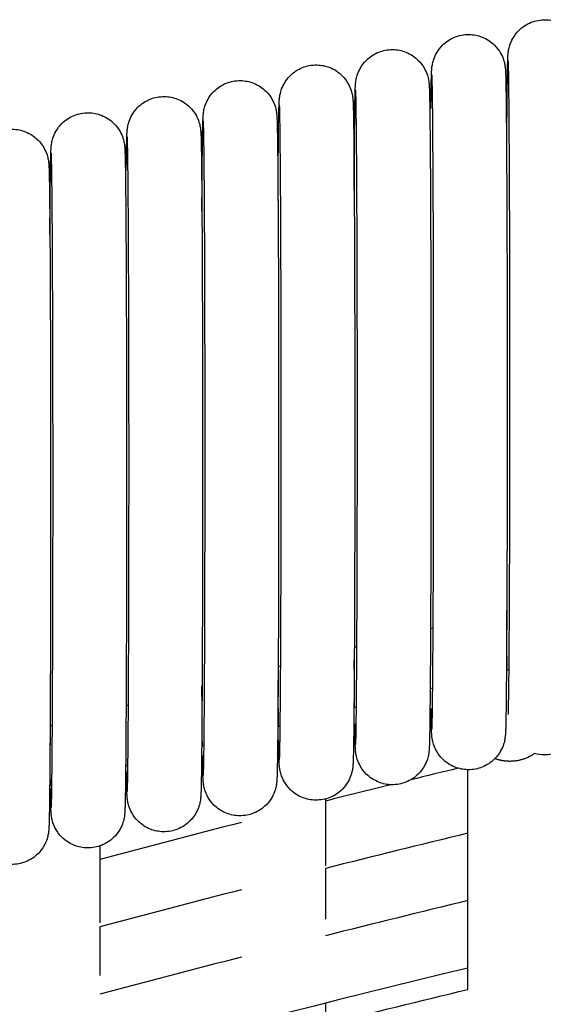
# Model space of a CAD drawing. Header units: millimetres. Extents: x -31695 to -19845, y -5614 to 7253.
# Tile 396 of 432: x -22402 to -22377, y 5488 to 5535. Entities that reach past the tile are written whole.
import ezdxf

# ---------------------------------------------------------------- set-up
doc = ezdxf.new("R2010")
doc.units = ezdxf.units.MM
doc.layers.add('2d', color=7, linetype='Continuous', true_color=0x000000)

msp = doc.modelspace()

# ---------------------------------------------------------------- linework, layer by layer
at = {"layer": '2d', "linetype": 'Continuous', "lineweight": -3}
for points, knots in [([(-22378.333, 5527.905), (-22378.332, 5528.189), (-22378.33, 5528.464), (-22378.329, 5528.731), (-22378.32, 5530.257), (-22378.31, 5531.45), (-22378.293, 5532.634), (-22378.288, 5532.917), (-22378.279, 5533.191), (-22378.277, 5533.245), (-22378.273, 5533.344), (-22378.269, 5533.412), (-22378.26, 5533.506), (-22378.255, 5533.556), (-22378.228, 5533.703), (-22378.212, 5533.777), (-22378.15, 5533.969), (-22378.102, 5534.084), (-22377.966, 5534.326), (-22377.868, 5534.456), (-22377.754, 5534.57), (-22377.585, 5534.739), (-22377.383, 5534.872), (-22376.955, 5535.041), (-22376.736, 5535.083), (-22376.485, 5535.082), (-22376.275, 5535.079), (-22376.067, 5535.037), (-22375.649, 5534.872), (-22375.447, 5534.739), (-22375.278, 5534.57), (-22375.164, 5534.456), (-22375.066, 5534.326), (-22374.93, 5534.084), (-22374.882, 5533.969), (-22374.82, 5533.777), (-22374.803, 5533.703), (-22374.776, 5533.556), (-22374.772, 5533.505), (-22374.763, 5533.412), (-22374.759, 5533.344), (-22374.754, 5533.245), (-22374.752, 5533.19), (-22374.744, 5532.916), (-22374.739, 5532.633), (-22374.722, 5531.449), (-22374.712, 5530.255), (-22374.703, 5528.728), (-22374.686, 5525.765), (-22374.677, 5521.755), (-22374.677, 5517.581), (-22374.677, 5513.407), (-22374.686, 5509.398), (-22374.703, 5506.435), (-22374.712, 5504.908), (-22374.722, 5503.715), (-22374.739, 5502.531), (-22374.744, 5502.249), (-22374.753, 5501.974), (-22374.754, 5501.92), (-22374.759, 5501.821), (-22374.763, 5501.753), (-22374.772, 5501.659), (-22374.776, 5501.609), (-22374.803, 5501.462), (-22374.82, 5501.389), (-22374.882, 5501.196), (-22374.93, 5501.082), (-22375.066, 5500.839), (-22375.164, 5500.709), (-22375.278, 5500.595), (-22375.447, 5500.427), (-22375.649, 5500.294), (-22376.077, 5500.124), (-22376.295, 5500.082), (-22376.547, 5500.083), (-22376.701, 5500.086), (-22376.854, 5500.109), (-22377.002, 5500.151)], [-42.979853, -42.979853, -42.979853, -42.979853, -41.836469, -41.836469, -41.836469, -35.348113, -35.348113, -32.257505, -32.257505, -31.248718, -31.248718, -30.435299, -30.435299, -29.931752, -29.931752, -29.585865, -29.585865, -29.18645, -29.18645, -28.655957, -28.655957, -28.655957, -27.934054, -27.934054, -27.237592, -27.237592, -27.237592, -26.604135, -26.604135, -25.882445, -25.882445, -25.882445, -25.353362, -25.353362, -24.955008, -24.955008, -24.61004, -24.61004, -24.104718, -24.104718, -23.292803, -23.292803, -22.283607, -22.283607, -19.191131, -19.191131, -12.698697, -12.698697, -12.698697, 0, 0, 0, 12.698698, 12.698698, 12.698698, 19.187054, 19.187054, 22.277662, 22.277662, 23.286449, 23.286449, 24.099868, 24.099868, 24.603415, 24.603415, 24.949302, 24.949302, 25.348717, 25.348717, 25.87921, 25.87921, 25.87921, 26.601113, 26.601113, 27.297575, 27.297575, 27.297575, 27.762254, 27.762254, 27.762254, 27.762254]), ([(-22381.938, 5530.839), (-22381.935, 5531.101), (-22381.932, 5531.338), (-22381.924, 5531.93), (-22381.918, 5532.213), (-22381.91, 5532.487), (-22381.908, 5532.541), (-22381.904, 5532.64), (-22381.9, 5532.708), (-22381.891, 5532.802), (-22381.886, 5532.852), (-22381.859, 5532.999), (-22381.843, 5533.072), (-22381.781, 5533.265), (-22381.732, 5533.38), (-22381.597, 5533.622), (-22381.498, 5533.752), (-22381.385, 5533.866), (-22381.216, 5534.034), (-22381.014, 5534.167), (-22380.586, 5534.337), (-22380.367, 5534.379), (-22380.115, 5534.378), (-22379.905, 5534.374), (-22379.698, 5534.333), (-22379.28, 5534.167), (-22379.078, 5534.034), (-22378.909, 5533.866), (-22378.795, 5533.752), (-22378.697, 5533.622), (-22378.561, 5533.38), (-22378.512, 5533.265), (-22378.45, 5533.072), (-22378.434, 5532.999), (-22378.407, 5532.852), (-22378.403, 5532.801), (-22378.394, 5532.708), (-22378.39, 5532.639), (-22378.385, 5532.54), (-22378.383, 5532.486), (-22378.375, 5532.212), (-22378.37, 5531.929), (-22378.353, 5530.745), (-22378.342, 5529.551), (-22378.334, 5528.024), (-22378.317, 5525.06), (-22378.308, 5521.051), (-22378.308, 5516.877)], [72.022806, 72.022806, 72.022806, 72.022806, 73.722221, 73.722221, 76.812828, 76.812828, 77.821616, 77.821616, 78.635035, 78.635035, 79.138582, 79.138582, 79.484469, 79.484469, 79.883884, 79.883884, 80.414377, 80.414377, 80.414377, 81.13628, 81.13628, 81.832742, 81.832742, 81.832742, 82.466199, 82.466199, 83.187889, 83.187889, 83.187889, 83.716972, 83.716972, 84.115326, 84.115326, 84.460294, 84.460294, 84.965616, 84.965616, 85.777531, 85.777531, 86.786727, 86.786727, 89.879203, 89.879203, 96.371637, 96.371637, 96.371637, 109.070334, 109.070334, 109.070334, 109.070334]), ([(-22385.59, 5526.973), (-22385.589, 5527.086), (-22385.589, 5527.198), (-22385.588, 5527.309), (-22385.579, 5528.835), (-22385.569, 5530.028), (-22385.552, 5531.213), (-22385.547, 5531.495), (-22385.538, 5531.769), (-22385.536, 5531.823), (-22385.532, 5531.922), (-22385.528, 5531.99), (-22385.519, 5532.084), (-22385.515, 5532.135), (-22385.487, 5532.281), (-22385.471, 5532.355), (-22385.409, 5532.547), (-22385.361, 5532.662), (-22385.225, 5532.904), (-22385.127, 5533.034), (-22385.013, 5533.148), (-22384.844, 5533.317), (-22384.642, 5533.45), (-22384.214, 5533.619), (-22383.996, 5533.661), (-22383.744, 5533.66), (-22383.534, 5533.657), (-22383.326, 5533.615), (-22382.908, 5533.45), (-22382.706, 5533.317), (-22382.537, 5533.148), (-22382.423, 5533.034), (-22382.325, 5532.904), (-22382.189, 5532.662), (-22382.141, 5532.547), (-22382.079, 5532.355), (-22382.062, 5532.281), (-22382.035, 5532.134), (-22382.031, 5532.083), (-22382.022, 5531.99), (-22382.018, 5531.922), (-22382.014, 5531.823), (-22382.012, 5531.768), (-22382.003, 5531.494), (-22381.998, 5531.211), (-22381.981, 5530.027), (-22381.971, 5528.833), (-22381.962, 5527.306), (-22381.945, 5524.343), (-22381.936, 5520.333), (-22381.936, 5516.159), (-22381.936, 5511.985), (-22381.945, 5507.976), (-22381.962, 5505.013), (-22381.971, 5503.486), (-22381.981, 5502.293), (-22381.998, 5501.109), (-22382.003, 5500.827), (-22382.012, 5500.552), (-22382.014, 5500.498), (-22382.018, 5500.399), (-22382.022, 5500.331), (-22382.031, 5500.237), (-22382.035, 5500.187), (-22382.062, 5500.04), (-22382.079, 5499.967), (-22382.141, 5499.774), (-22382.189, 5499.66), (-22382.325, 5499.417), (-22382.423, 5499.287), (-22382.537, 5499.173), (-22382.706, 5499.005), (-22382.908, 5498.872), (-22383.336, 5498.702), (-22383.554, 5498.661), (-22383.806, 5498.661), (-22384.016, 5498.665), (-22384.224, 5498.706), (-22384.642, 5498.872), (-22384.844, 5499.005), (-22385.013, 5499.173), (-22385.127, 5499.287), (-22385.225, 5499.417), (-22385.361, 5499.66), (-22385.409, 5499.774), (-22385.471, 5499.967), (-22385.487, 5500.04), (-22385.515, 5500.187), (-22385.519, 5500.238), (-22385.528, 5500.331), (-22385.532, 5500.4), (-22385.536, 5500.499), (-22385.538, 5500.553), (-22385.547, 5500.827), (-22385.552, 5501.11), (-22385.559, 5501.564)], [-42.310004, -42.310004, -42.310004, -42.310004, -41.835302, -41.835302, -41.835302, -35.330945, -35.330945, -32.232715, -32.232715, -31.22144, -31.22144, -30.406015, -30.406015, -29.901226, -29.901226, -29.554486, -29.554486, -29.154086, -29.154086, -28.622285, -28.622285, -28.622285, -27.898601, -27.898601, -27.200423, -27.200423, -27.200423, -26.565403, -26.565403, -25.841933, -25.841933, -25.841933, -25.311545, -25.311545, -24.912209, -24.912209, -24.566391, -24.566391, -24.059822, -24.059822, -23.245905, -23.245905, -22.23422, -22.23422, -19.134118, -19.134118, -12.625673, -12.625673, -12.625673, 0.10434, 0.10434, 0.10434, 12.834354, 12.834354, 12.834354, 19.33871, 19.33871, 22.43694, 22.43694, 23.448215, 23.448215, 24.26364, 24.26364, 24.768429, 24.768429, 25.115169, 25.115169, 25.515569, 25.515569, 26.04737, 26.04737, 26.04737, 26.771054, 26.771054, 27.469233, 27.469233, 27.469233, 28.104252, 28.104252, 28.827722, 28.827722, 28.827722, 29.35811, 29.35811, 29.757446, 29.757446, 30.103264, 30.103264, 30.609833, 30.609833, 31.42375, 31.42375, 32.435435, 32.435435, 35.535537, 35.535537, 35.535537, 35.535537]), ([(-22389.214, 5526.477), (-22389.214, 5526.51), (-22389.214, 5526.544), (-22389.213, 5526.577), (-22389.205, 5528.104), (-22389.194, 5529.297), (-22389.178, 5530.481), (-22389.172, 5530.763), (-22389.164, 5531.038), (-22389.162, 5531.092), (-22389.157, 5531.191), (-22389.153, 5531.259), (-22389.144, 5531.352), (-22389.14, 5531.403), (-22389.113, 5531.55), (-22389.097, 5531.623), (-22389.035, 5531.816), (-22388.986, 5531.93), (-22388.85, 5532.172), (-22388.752, 5532.303), (-22388.638, 5532.417), (-22388.47, 5532.585), (-22388.267, 5532.718), (-22387.84, 5532.888), (-22387.621, 5532.929), (-22387.369, 5532.929), (-22387.159, 5532.925), (-22386.951, 5532.884), (-22386.533, 5532.718), (-22386.331, 5532.585), (-22386.162, 5532.417), (-22386.049, 5532.303), (-22385.95, 5532.172), (-22385.815, 5531.93), (-22385.766, 5531.816), (-22385.704, 5531.623), (-22385.688, 5531.55), (-22385.661, 5531.403), (-22385.656, 5531.352), (-22385.647, 5531.258), (-22385.644, 5531.19), (-22385.639, 5531.091), (-22385.637, 5531.037), (-22385.629, 5530.763), (-22385.623, 5530.48), (-22385.606, 5529.295), (-22385.596, 5528.102), (-22385.587, 5526.575), (-22385.571, 5523.611), (-22385.561, 5519.602), (-22385.561, 5515.428), (-22385.561, 5511.254), (-22385.571, 5507.244), (-22385.587, 5504.281), (-22385.596, 5502.755), (-22385.606, 5501.561), (-22385.623, 5500.377), (-22385.629, 5500.095), (-22385.637, 5499.821), (-22385.639, 5499.767), (-22385.644, 5499.668), (-22385.647, 5499.6), (-22385.656, 5499.506), (-22385.661, 5499.455), (-22385.688, 5499.308), (-22385.704, 5499.235), (-22385.766, 5499.042), (-22385.815, 5498.928), (-22385.95, 5498.686), (-22386.049, 5498.556), (-22386.162, 5498.442), (-22386.331, 5498.273), (-22386.533, 5498.14), (-22386.961, 5497.971), (-22387.18, 5497.929), (-22387.432, 5497.929), (-22387.642, 5497.933), (-22387.849, 5497.975), (-22388.267, 5498.14), (-22388.47, 5498.273), (-22388.638, 5498.442), (-22388.752, 5498.556), (-22388.85, 5498.686), (-22388.986, 5498.928), (-22389.035, 5499.042), (-22389.097, 5499.235), (-22389.113, 5499.308), (-22389.14, 5499.456), (-22389.145, 5499.507), (-22389.153, 5499.6), (-22389.157, 5499.668), (-22389.162, 5499.767), (-22389.164, 5499.821), (-22389.172, 5500.096), (-22389.178, 5500.378), (-22389.184, 5500.816)], [-41.97951, -41.97951, -41.97951, -41.97951, -41.836198, -41.836198, -41.836198, -35.335541, -35.335541, -32.239073, -32.239073, -31.228373, -31.228373, -30.413411, -30.413411, -29.90891, -29.90891, -29.562367, -29.562367, -29.162195, -29.162195, -28.630696, -28.630696, -28.630696, -27.907424, -27.907424, -27.209642, -27.209642, -27.209642, -26.574984, -26.574984, -25.851926, -25.851926, -25.851926, -25.321839, -25.321839, -24.92273, -24.92273, -24.577108, -24.577108, -24.070828, -24.070828, -23.257374, -23.257374, -22.246264, -22.246264, -19.147925, -19.147925, -12.643182, -12.643182, -12.643182, 0.079591, 0.079591, 0.079591, 12.802365, 12.802365, 12.802365, 19.303023, 19.303023, 22.39949, 22.39949, 23.41019, 23.41019, 24.225152, 24.225152, 24.729653, 24.729653, 25.076196, 25.076196, 25.476368, 25.476368, 26.007867, 26.007867, 26.007867, 26.731139, 26.731139, 27.428921, 27.428921, 27.428921, 28.063579, 28.063579, 28.786638, 28.786638, 28.786638, 29.316724, 29.316724, 29.715833, 29.715833, 30.061455, 30.061455, 30.567735, 30.567735, 31.381189, 31.381189, 32.392299, 32.392299, 35.490638, 35.490638, 35.490638, 35.490638]), ([(-22378.177, 5517.581), (-22378.177, 5521.748), (-22378.186, 5525.755), (-22378.203, 5528.709), (-22378.213, 5530.467), (-22378.225, 5531.795), (-22378.243, 5532.838), (-22378.25, 5533.062), (-22378.255, 5533.16)], [0, 0, 0, 0, 12.967343, 12.967343, 12.967343, 20.739773, 20.739773, 23.783996, 23.783996, 23.783996, 23.783996]), ([(-22381.808, 5516.877), (-22381.808, 5521.044), (-22381.817, 5525.05), (-22381.834, 5528.004), (-22381.844, 5529.762), (-22381.856, 5531.091), (-22381.874, 5532.134), (-22381.881, 5532.358), (-22381.886, 5532.456)], [0, 0, 0, 0, 12.967343, 12.967343, 12.967343, 20.739773, 20.739773, 23.783996, 23.783996, 23.783996, 23.783996]), ([(-22392.835, 5525.961), (-22392.827, 5527.426), (-22392.817, 5528.575), (-22392.8, 5529.736), (-22392.795, 5530.018), (-22392.786, 5530.293), (-22392.784, 5530.347), (-22392.78, 5530.446), (-22392.776, 5530.514), (-22392.767, 5530.607), (-22392.763, 5530.658), (-22392.735, 5530.805), (-22392.719, 5530.878), (-22392.657, 5531.071), (-22392.609, 5531.185), (-22392.473, 5531.427), (-22392.375, 5531.558), (-22392.261, 5531.672), (-22392.092, 5531.84), (-22391.89, 5531.973), (-22391.462, 5532.143), (-22391.244, 5532.184), (-22390.992, 5532.184), (-22390.782, 5532.18), (-22390.574, 5532.139), (-22390.156, 5531.973), (-22389.954, 5531.84), (-22389.785, 5531.672), (-22389.671, 5531.558), (-22389.573, 5531.427), (-22389.437, 5531.185), (-22389.389, 5531.071), (-22389.327, 5530.878), (-22389.31, 5530.805), (-22389.283, 5530.658), (-22389.279, 5530.607), (-22389.27, 5530.513), (-22389.266, 5530.445), (-22389.262, 5530.346), (-22389.26, 5530.292), (-22389.251, 5530.018), (-22389.246, 5529.735), (-22389.229, 5528.551), (-22389.219, 5527.357), (-22389.21, 5525.83), (-22389.193, 5522.866), (-22389.184, 5518.857), (-22389.184, 5514.683), (-22389.184, 5510.509), (-22389.193, 5506.499), (-22389.21, 5503.536), (-22389.219, 5502.01), (-22389.229, 5500.816), (-22389.246, 5499.632), (-22389.251, 5499.35), (-22389.26, 5499.076), (-22389.262, 5499.022), (-22389.266, 5498.923), (-22389.27, 5498.855), (-22389.279, 5498.761), (-22389.283, 5498.71), (-22389.31, 5498.563), (-22389.327, 5498.49), (-22389.389, 5498.297), (-22389.437, 5498.183), (-22389.573, 5497.941), (-22389.671, 5497.811), (-22389.785, 5497.697), (-22389.954, 5497.528), (-22390.156, 5497.395), (-22390.584, 5497.226), (-22390.802, 5497.184), (-22391.054, 5497.184), (-22391.264, 5497.188), (-22391.472, 5497.23), (-22391.89, 5497.395), (-22392.092, 5497.528), (-22392.261, 5497.697), (-22392.375, 5497.811), (-22392.473, 5497.941), (-22392.609, 5498.183), (-22392.657, 5498.297), (-22392.719, 5498.49), (-22392.735, 5498.563), (-22392.763, 5498.711), (-22392.767, 5498.762), (-22392.776, 5498.855), (-22392.78, 5498.923), (-22392.784, 5499.022), (-22392.786, 5499.076), (-22392.795, 5499.351), (-22392.8, 5499.633), (-22392.806, 5500.053)], [-41.65284, -41.65284, -41.65284, -41.65284, -35.339837, -35.339837, -32.245172, -32.245172, -31.23506, -31.23506, -30.420573, -30.420573, -29.916366, -29.916366, -29.570025, -29.570025, -29.170085, -29.170085, -28.638896, -28.638896, -28.638896, -27.916045, -27.916045, -27.218669, -27.218669, -27.218669, -26.58438, -26.58438, -25.861743, -25.861743, -25.861743, -25.331965, -25.331965, -24.933088, -24.933088, -24.587668, -24.587668, -24.081682, -24.081682, -23.268702, -23.268702, -22.258181, -22.258181, -19.161645, -19.161645, -12.660688, -12.660688, -12.660688, 0.054679, 0.054679, 0.054679, 12.770046, 12.770046, 12.770046, 19.266919, 19.266919, 22.361584, 22.361584, 23.371696, 23.371696, 24.186183, 24.186183, 24.690391, 24.690391, 25.036732, 25.036732, 25.436671, 25.436671, 25.967861, 25.967861, 25.967861, 26.690712, 26.690712, 27.388087, 27.388087, 27.388087, 28.022376, 28.022376, 28.745014, 28.745014, 28.745014, 29.274791, 29.274791, 29.673668, 29.673668, 30.019089, 30.019089, 30.525075, 30.525075, 31.338055, 31.338055, 32.348576, 32.348576, 35.445111, 35.445111, 35.445111, 35.445111]), ([(-22396.434, 5527.905), (-22396.431, 5528.16), (-22396.428, 5528.391), (-22396.42, 5528.978), (-22396.414, 5529.26), (-22396.406, 5529.534), (-22396.404, 5529.588), (-22396.399, 5529.687), (-22396.396, 5529.755), (-22396.387, 5529.849), (-22396.382, 5529.9), (-22396.355, 5530.047), (-22396.339, 5530.12), (-22396.277, 5530.313), (-22396.228, 5530.427), (-22396.093, 5530.669), (-22395.994, 5530.799), (-22395.881, 5530.913), (-22395.712, 5531.082), (-22395.51, 5531.215), (-22395.082, 5531.384), (-22394.863, 5531.426), (-22394.611, 5531.426), (-22394.401, 5531.422), (-22394.194, 5531.38), (-22393.776, 5531.215), (-22393.574, 5531.082), (-22393.405, 5530.913), (-22393.291, 5530.799), (-22393.193, 5530.669), (-22393.057, 5530.427), (-22393.008, 5530.313), (-22392.946, 5530.12), (-22392.93, 5530.047), (-22392.903, 5529.899), (-22392.899, 5529.848), (-22392.89, 5529.755), (-22392.886, 5529.687), (-22392.881, 5529.588), (-22392.879, 5529.534), (-22392.871, 5529.259), (-22392.866, 5528.977), (-22392.849, 5527.792), (-22392.838, 5526.598), (-22392.83, 5525.071), (-22392.813, 5522.108), (-22392.804, 5518.098), (-22392.804, 5513.924)], [72.064281, 72.064281, 72.064281, 72.064281, 73.722221, 73.722221, 76.812828, 76.812828, 77.821616, 77.821616, 78.635035, 78.635035, 79.138582, 79.138582, 79.484469, 79.484469, 79.883884, 79.883884, 80.414377, 80.414377, 80.414377, 81.13628, 81.13628, 81.832742, 81.832742, 81.832742, 82.466199, 82.466199, 83.187889, 83.187889, 83.187889, 83.716972, 83.716972, 84.115326, 84.115326, 84.460294, 84.460294, 84.965616, 84.965616, 85.777531, 85.777531, 86.786727, 86.786727, 89.879203, 89.879203, 96.371637, 96.371637, 96.371637, 109.070334, 109.070334, 109.070334, 109.070334]), ([(-22385.436, 5516.159), (-22385.436, 5520.326), (-22385.445, 5524.333), (-22385.462, 5527.287), (-22385.472, 5529.045), (-22385.484, 5530.373), (-22385.503, 5531.417), (-22385.509, 5531.64), (-22385.514, 5531.738)], [0, 0, 0, 0, 12.967343, 12.967343, 12.967343, 20.739773, 20.739773, 23.783996, 23.783996, 23.783996, 23.783996]), ([(-22389.061, 5515.428), (-22389.061, 5519.595), (-22389.071, 5523.601), (-22389.087, 5526.555), (-22389.097, 5528.313), (-22389.11, 5529.641), (-22389.128, 5530.685), (-22389.134, 5530.908), (-22389.139, 5531.007)], [0, 0, 0, 0, 12.967343, 12.967343, 12.967343, 20.739773, 20.739773, 23.783996, 23.783996, 23.783996, 23.783996]), ([(-22400.069, 5524.87), (-22400.061, 5526.126), (-22400.052, 5527.124), (-22400.037, 5528.205), (-22400.031, 5528.488), (-22400.023, 5528.762), (-22400.021, 5528.816), (-22400.016, 5528.915), (-22400.012, 5528.983), (-22400.004, 5529.077), (-22399.999, 5529.128), (-22399.972, 5529.274), (-22399.956, 5529.348), (-22399.894, 5529.54), (-22399.845, 5529.655), (-22399.709, 5529.897), (-22399.611, 5530.027), (-22399.497, 5530.141), (-22399.329, 5530.31), (-22399.126, 5530.443), (-22398.699, 5530.612), (-22398.48, 5530.654), (-22398.228, 5530.653), (-22398.018, 5530.65), (-22397.811, 5530.608), (-22397.392, 5530.443), (-22397.19, 5530.31), (-22397.021, 5530.141), (-22396.908, 5530.027), (-22396.809, 5529.897), (-22396.674, 5529.655), (-22396.625, 5529.54), (-22396.563, 5529.348), (-22396.547, 5529.274), (-22396.52, 5529.127), (-22396.515, 5529.076), (-22396.506, 5528.983), (-22396.503, 5528.915), (-22396.498, 5528.816), (-22396.496, 5528.761), (-22396.488, 5528.487), (-22396.482, 5528.204), (-22396.465, 5527.02), (-22396.455, 5525.826), (-22396.446, 5524.299), (-22396.43, 5521.336), (-22396.42, 5517.326), (-22396.42, 5513.152), (-22396.42, 5508.978), (-22396.43, 5504.969), (-22396.447, 5502.006), (-22396.455, 5500.479), (-22396.465, 5499.286), (-22396.482, 5498.102), (-22396.488, 5497.82), (-22396.496, 5497.545), (-22396.498, 5497.491), (-22396.503, 5497.392), (-22396.506, 5497.324), (-22396.515, 5497.23), (-22396.52, 5497.18), (-22396.547, 5497.033), (-22396.563, 5496.96), (-22396.625, 5496.767), (-22396.674, 5496.653), (-22396.809, 5496.41), (-22396.908, 5496.28), (-22397.021, 5496.166), (-22397.19, 5495.998), (-22397.392, 5495.865), (-22397.82, 5495.695), (-22398.039, 5495.654), (-22398.291, 5495.654), (-22398.501, 5495.658), (-22398.708, 5495.699), (-22399.126, 5495.865), (-22399.329, 5495.998), (-22399.497, 5496.166), (-22399.611, 5496.28), (-22399.709, 5496.41), (-22399.845, 5496.653), (-22399.894, 5496.767), (-22399.956, 5496.96), (-22399.972, 5497.033), (-22399.999, 5497.18), (-22400.004, 5497.231), (-22400.012, 5497.324), (-22400.016, 5497.393), (-22400.021, 5497.492), (-22400.023, 5497.546), (-22400.031, 5497.82), (-22400.037, 5498.103), (-22400.042, 5498.488)], [-41.008543, -41.008543, -41.008543, -41.008543, -35.347572, -35.347572, -32.256668, -32.256668, -31.247784, -31.247784, -30.434287, -30.434287, -29.930692, -29.930692, -29.584772, -29.584772, -29.185319, -29.185319, -28.654775, -28.654775, -28.654775, -27.932803, -27.932803, -27.236275, -27.236275, -27.236275, -26.602757, -26.602757, -25.880998, -25.880998, -25.880998, -25.351864, -25.351864, -24.953472, -24.953472, -24.608471, -24.608471, -24.1031, -24.1031, -23.291108, -23.291108, -22.281816, -22.281816, -19.189044, -19.189044, -12.695989, -12.695989, -12.695989, 0.003923, 0.003923, 0.003923, 12.703836, 12.703836, 12.703836, 19.192812, 19.192812, 22.283716, 22.283716, 23.2926, 23.2926, 24.106097, 24.106097, 24.609692, 24.609692, 24.955612, 24.955612, 25.355065, 25.355065, 25.885609, 25.885609, 25.885609, 26.607581, 26.607581, 27.304109, 27.304109, 27.304109, 27.937627, 27.937627, 28.659386, 28.659386, 28.659386, 29.18852, 29.18852, 29.586912, 29.586912, 29.931913, 29.931913, 30.437284, 30.437284, 31.249276, 31.249276, 32.258568, 32.258568, 35.35134, 35.35134, 35.35134, 35.35134]), ([(-22392.684, 5514.683), (-22392.684, 5518.85), (-22392.693, 5522.856), (-22392.71, 5525.81), (-22392.72, 5527.568), (-22392.732, 5528.896), (-22392.751, 5529.94), (-22392.757, 5530.163), (-22392.762, 5530.262)], [0, 0, 0, 0, 12.967343, 12.967343, 12.967343, 20.739773, 20.739773, 23.783996, 23.783996, 23.783996, 23.783996]), ([(-22403.681, 5524.294), (-22403.674, 5525.452), (-22403.665, 5526.378), (-22403.65, 5527.42), (-22403.645, 5527.702), (-22403.637, 5527.976), (-22403.635, 5528.03), (-22403.63, 5528.13), (-22403.626, 5528.198), (-22403.617, 5528.291), (-22403.613, 5528.342), (-22403.586, 5528.489), (-22403.57, 5528.562), (-22403.508, 5528.755), (-22403.459, 5528.869), (-22403.323, 5529.111), (-22403.225, 5529.241), (-22403.111, 5529.355), (-22402.942, 5529.524), (-22402.74, 5529.657), (-22402.312, 5529.826), (-22402.094, 5529.868), (-22401.842, 5529.868), (-22401.632, 5529.864), (-22401.424, 5529.822), (-22401.006, 5529.657), (-22400.804, 5529.524), (-22400.635, 5529.355), (-22400.522, 5529.241), (-22400.423, 5529.111), (-22400.288, 5528.869), (-22400.239, 5528.755), (-22400.177, 5528.562), (-22400.161, 5528.489), (-22400.134, 5528.341), (-22400.129, 5528.29), (-22400.12, 5528.197), (-22400.116, 5528.129), (-22400.112, 5528.03), (-22400.11, 5527.976), (-22400.102, 5527.701), (-22400.096, 5527.419), (-22400.079, 5526.234), (-22400.069, 5525.04), (-22400.06, 5523.514), (-22400.044, 5520.55), (-22400.034, 5516.54), (-22400.034, 5512.366), (-22400.034, 5508.192), (-22400.044, 5504.183), (-22400.06, 5501.22), (-22400.069, 5499.693), (-22400.079, 5498.5), (-22400.096, 5497.316), (-22400.102, 5497.034), (-22400.11, 5496.76), (-22400.112, 5496.705), (-22400.117, 5496.606), (-22400.12, 5496.538), (-22400.129, 5496.445), (-22400.134, 5496.394), (-22400.161, 5496.247), (-22400.177, 5496.174), (-22400.239, 5495.981), (-22400.288, 5495.867), (-22400.423, 5495.625), (-22400.522, 5495.494), (-22400.635, 5495.381), (-22400.804, 5495.212), (-22401.006, 5495.079), (-22401.434, 5494.91), (-22401.653, 5494.868), (-22401.905, 5494.868), (-22402.115, 5494.872), (-22402.322, 5494.913), (-22402.74, 5495.079), (-22402.942, 5495.212), (-22403.111, 5495.381), (-22403.225, 5495.494), (-22403.323, 5495.625), (-22403.459, 5495.867), (-22403.508, 5495.981), (-22403.57, 5496.174), (-22403.586, 5496.247), (-22403.613, 5496.395), (-22403.617, 5496.445), (-22403.626, 5496.539), (-22403.63, 5496.607), (-22403.635, 5496.706), (-22403.637, 5496.76), (-22403.645, 5497.035), (-22403.65, 5497.317), (-22403.665, 5498.368), (-22403.674, 5499.309), (-22403.682, 5500.488)], [-40.68879, -40.68879, -40.68879, -40.68879, -35.348113, -35.348113, -32.257505, -32.257505, -31.248718, -31.248718, -30.435299, -30.435299, -29.931752, -29.931752, -29.585865, -29.585865, -29.18645, -29.18645, -28.655957, -28.655957, -28.655957, -27.934054, -27.934054, -27.237592, -27.237592, -27.237592, -26.604135, -26.604135, -25.882445, -25.882445, -25.882445, -25.353362, -25.353362, -24.955008, -24.955008, -24.61004, -24.61004, -24.104718, -24.104718, -23.292803, -23.292803, -22.283607, -22.283607, -19.191131, -19.191131, -12.698697, -12.698697, -12.698697, 0, 0, 0, 12.698698, 12.698698, 12.698698, 19.187054, 19.187054, 22.277662, 22.277662, 23.286449, 23.286449, 24.099868, 24.099868, 24.603415, 24.603415, 24.949302, 24.949302, 25.348717, 25.348717, 25.87921, 25.87921, 25.87921, 26.601113, 26.601113, 27.297575, 27.297575, 27.297575, 27.931032, 27.931032, 28.652722, 28.652722, 28.652722, 29.181805, 29.181805, 29.580159, 29.580159, 29.925127, 29.925127, 30.430449, 30.430449, 31.242364, 31.242364, 32.25156, 32.25156, 35.344036, 35.344036, 40.756753, 40.756753, 40.756753, 40.756753]), ([(-22396.304, 5513.924), (-22396.304, 5518.091), (-22396.313, 5522.098), (-22396.33, 5525.052), (-22396.34, 5526.81), (-22396.352, 5528.138), (-22396.37, 5529.182), (-22396.377, 5529.405), (-22396.381, 5529.503)], [0, 0, 0, 0, 12.967343, 12.967343, 12.967343, 20.739773, 20.739773, 23.783996, 23.783996, 23.783996, 23.783996]), ([(-22399.92, 5513.152), (-22399.92, 5517.319), (-22399.93, 5521.326), (-22399.946, 5524.28), (-22399.956, 5526.038), (-22399.969, 5527.366), (-22399.987, 5528.41), (-22399.993, 5528.633), (-22399.998, 5528.731)], [0, 0, 0, 0, 12.967343, 12.967343, 12.967343, 20.739773, 20.739773, 23.783996, 23.783996, 23.783996, 23.783996]), ([(-22378.255, 5502.005), (-22378.252, 5502.053), (-22378.25, 5502.096), (-22378.245, 5502.258), (-22378.242, 5502.419), (-22378.225, 5503.369), (-22378.213, 5504.697), (-22378.203, 5506.454), (-22378.186, 5509.408), (-22378.177, 5513.414), (-22378.177, 5517.581)], [3.382838, 3.382838, 3.382838, 3.382838, 4.385952, 4.385952, 6.466044, 6.466044, 14.246477, 14.246477, 14.246477, 27.20762, 27.20762, 27.20762, 27.20762]), ([(-22378.308, 5516.877), (-22378.308, 5512.703), (-22378.317, 5508.693), (-22378.334, 5505.73), (-22378.342, 5504.204), (-22378.353, 5503.011), (-22378.37, 5501.827), (-22378.375, 5501.544), (-22378.383, 5501.27), (-22378.385, 5501.216), (-22378.39, 5501.117), (-22378.394, 5501.049), (-22378.403, 5500.955), (-22378.407, 5500.905), (-22378.434, 5500.758), (-22378.45, 5500.684), (-22378.512, 5500.492), (-22378.561, 5500.377), (-22378.697, 5500.135), (-22378.795, 5500.005), (-22378.909, 5499.891), (-22379.078, 5499.722), (-22379.28, 5499.589), (-22379.708, 5499.42), (-22379.926, 5499.378), (-22380.178, 5499.379), (-22380.388, 5499.382), (-22380.596, 5499.424), (-22381.014, 5499.589), (-22381.216, 5499.722), (-22381.385, 5499.891), (-22381.498, 5500.005), (-22381.597, 5500.135), (-22381.732, 5500.377), (-22381.781, 5500.492), (-22381.843, 5500.684), (-22381.859, 5500.758), (-22381.887, 5500.905), (-22381.891, 5500.956), (-22381.9, 5501.049), (-22381.904, 5501.117), (-22381.908, 5501.216), (-22381.91, 5501.271), (-22381.918, 5501.545), (-22381.924, 5501.828), (-22381.931, 5502.299)], [0, 0, 0, 0, 12.783316, 12.783316, 12.783316, 19.314907, 19.314907, 22.426109, 22.426109, 23.441619, 23.441619, 24.260458, 24.260458, 24.76736, 24.76736, 25.115552, 25.115552, 25.517628, 25.517628, 26.051656, 26.051656, 26.051656, 26.77837, 26.77837, 27.479472, 27.479472, 27.479472, 28.11715, 28.11715, 28.84365, 28.84365, 28.84365, 29.376258, 29.376258, 29.777267, 29.777267, 30.124533, 30.124533, 30.633223, 30.633223, 31.450547, 31.450547, 32.466468, 32.466468, 35.579551, 35.579551, 35.579551, 35.579551]), ([(-22381.886, 5501.301), (-22381.883, 5501.349), (-22381.881, 5501.392), (-22381.876, 5501.554), (-22381.873, 5501.715), (-22381.856, 5502.665), (-22381.844, 5503.992), (-22381.834, 5505.75), (-22381.817, 5508.704), (-22381.808, 5512.71), (-22381.808, 5516.877)], [3.382838, 3.382838, 3.382838, 3.382838, 4.385952, 4.385952, 6.466044, 6.466044, 14.246477, 14.246477, 14.246477, 27.20762, 27.20762, 27.20762, 27.20762]), ([(-22385.514, 5500.583), (-22385.511, 5500.631), (-22385.51, 5500.674), (-22385.505, 5500.836), (-22385.501, 5500.997), (-22385.484, 5501.947), (-22385.472, 5503.275), (-22385.462, 5505.032), (-22385.445, 5507.986), (-22385.436, 5511.992), (-22385.436, 5516.159)], [3.382838, 3.382838, 3.382838, 3.382838, 4.385952, 4.385952, 6.466044, 6.466044, 14.246477, 14.246477, 14.246477, 27.20762, 27.20762, 27.20762, 27.20762]), ([(-22389.139, 5499.852), (-22389.137, 5499.9), (-22389.135, 5499.943), (-22389.13, 5500.104), (-22389.126, 5500.266), (-22389.11, 5501.216), (-22389.097, 5502.543), (-22389.087, 5504.301), (-22389.071, 5507.254), (-22389.061, 5511.261), (-22389.061, 5515.428)], [3.382838, 3.382838, 3.382838, 3.382838, 4.385952, 4.385952, 6.466044, 6.466044, 14.246477, 14.246477, 14.246477, 27.20762, 27.20762, 27.20762, 27.20762]), ([(-22392.762, 5499.107), (-22392.759, 5499.155), (-22392.758, 5499.198), (-22392.753, 5499.36), (-22392.749, 5499.521), (-22392.732, 5500.471), (-22392.72, 5501.798), (-22392.71, 5503.556), (-22392.693, 5506.509), (-22392.684, 5510.516), (-22392.684, 5514.683)], [3.382838, 3.382838, 3.382838, 3.382838, 4.385952, 4.385952, 6.466044, 6.466044, 14.246477, 14.246477, 14.246477, 27.20762, 27.20762, 27.20762, 27.20762]), ([(-22392.804, 5513.924), (-22392.804, 5509.75), (-22392.813, 5505.741), (-22392.83, 5502.778), (-22392.838, 5501.251), (-22392.849, 5500.058), (-22392.866, 5498.874), (-22392.871, 5498.592), (-22392.879, 5498.317), (-22392.881, 5498.263), (-22392.886, 5498.164), (-22392.89, 5498.096), (-22392.899, 5498.003), (-22392.903, 5497.952), (-22392.93, 5497.805), (-22392.946, 5497.732), (-22393.008, 5497.539), (-22393.057, 5497.425), (-22393.193, 5497.183), (-22393.291, 5497.052), (-22393.405, 5496.938), (-22393.574, 5496.77), (-22393.776, 5496.637), (-22394.203, 5496.467), (-22394.422, 5496.426), (-22394.674, 5496.426), (-22394.884, 5496.43), (-22395.092, 5496.471), (-22395.51, 5496.637), (-22395.712, 5496.77), (-22395.881, 5496.938), (-22395.994, 5497.052), (-22396.093, 5497.183), (-22396.228, 5497.425), (-22396.277, 5497.539), (-22396.339, 5497.732), (-22396.355, 5497.805), (-22396.382, 5497.952), (-22396.387, 5498.003), (-22396.396, 5498.097), (-22396.399, 5498.165), (-22396.404, 5498.264), (-22396.406, 5498.318), (-22396.414, 5498.592), (-22396.42, 5498.875), (-22396.426, 5499.277)], [0, 0, 0, 0, 12.718123, 12.718123, 12.718123, 19.216404, 19.216404, 22.31174, 22.31174, 23.32207, 23.32207, 24.136734, 24.136734, 24.641051, 24.641051, 24.987467, 24.987467, 25.387493, 25.387493, 25.918797, 25.918797, 25.918797, 26.641805, 26.641805, 27.339332, 27.339332, 27.339332, 27.973758, 27.973758, 28.696552, 28.696552, 28.696552, 29.226445, 29.226445, 29.625408, 29.625408, 29.970903, 29.970903, 30.476999, 30.476999, 31.290155, 31.290155, 32.300895, 32.300895, 35.398102, 35.398102, 35.398102, 35.398102]), ([(-22396.381, 5498.348), (-22396.379, 5498.396), (-22396.377, 5498.439), (-22396.372, 5498.601), (-22396.369, 5498.762), (-22396.352, 5499.712), (-22396.34, 5501.04), (-22396.33, 5502.798), (-22396.313, 5505.751), (-22396.304, 5509.757), (-22396.304, 5513.924)], [3.382838, 3.382838, 3.382838, 3.382838, 4.385952, 4.385952, 6.466044, 6.466044, 14.246477, 14.246477, 14.246477, 27.20762, 27.20762, 27.20762, 27.20762]), ([(-22399.998, 5497.576), (-22399.996, 5497.624), (-22399.994, 5497.667), (-22399.989, 5497.829), (-22399.985, 5497.99), (-22399.969, 5498.94), (-22399.956, 5500.268), (-22399.946, 5502.025), (-22399.93, 5504.979), (-22399.92, 5508.985), (-22399.92, 5513.152)], [3.382838, 3.382838, 3.382838, 3.382838, 4.385952, 4.385952, 6.466044, 6.466044, 14.246477, 14.246477, 14.246477, 27.20762, 27.20762, 27.20762, 27.20762]), ([(-22378.312, 5504.124), (-22378.318, 5504.775), (-22378.324, 5505.55), (-22378.329, 5506.437), (-22378.33, 5506.612), (-22378.331, 5506.791), (-22378.332, 5506.974)], [38.063919, 38.063919, 38.063919, 38.063919, 41.83647, 41.83647, 41.83647, 42.588389, 42.588389, 42.588389, 42.588389])]:
    msp.add_open_spline(points, degree=3, knots=knots, dxfattribs=at)
for points, degree in [([(-22381.956, 5506.1), (-22381.915, 5506.11), (-22381.873, 5506.121), (-22381.831, 5506.131)], 3), ([(-22385.583, 5505.208), (-22385.542, 5505.218), (-22385.501, 5505.229), (-22385.461, 5505.239)], 3), ([(-22389.206, 5504.299), (-22389.166, 5504.309), (-22389.127, 5504.319), (-22389.087, 5504.329)], 3), ([(-22385.568, 5502.357), (-22385.574, 5502.981), (-22385.58, 5503.738), (-22385.586, 5504.617)], 3), ([(-22378.344, 5504.116), (-22378.303, 5504.126), (-22378.261, 5504.136), (-22378.219, 5504.146)], 3), ([(-22392.812, 5500.522), (-22392.821, 5501.255), (-22392.828, 5502.213), (-22392.835, 5503.371)], 3), ([(-22389.192, 5501.449), (-22389.198, 5502.047), (-22389.204, 5502.78), (-22389.209, 5503.637)], 3), ([(-22381.974, 5503.241), (-22381.933, 5503.251), (-22381.893, 5503.261), (-22381.852, 5503.271)], 3), ([(-22396.444, 5502.43), (-22396.407, 5502.44), (-22396.369, 5502.45), (-22396.332, 5502.459)], 3), ([(-22385.601, 5502.349), (-22385.561, 5502.359), (-22385.521, 5502.369), (-22385.482, 5502.379)], 3), ([(-22400.059, 5501.469), (-22400.022, 5501.479), (-22399.986, 5501.489), (-22399.949, 5501.499)], 3), ([(-22389.225, 5501.44), (-22389.186, 5501.45), (-22389.148, 5501.46), (-22389.109, 5501.469)], 3), ([(-22385.551, 5501.094), (-22385.572, 5501.089), (-22385.593, 5501.084), (-22385.613, 5501.078)], 3), ([(-22400.044, 5498.619), (-22400.051, 5499.149), (-22400.058, 5499.831), (-22400.064, 5500.652)], 3), ([(-22392.846, 5500.514), (-22392.808, 5500.523), (-22392.771, 5500.533), (-22392.734, 5500.542)], 3), ([(-22396.464, 5499.57), (-22396.428, 5499.579), (-22396.392, 5499.589), (-22396.356, 5499.599)], 3), ([(-22380.64, 5499.449), (-22381.392, 5499.267), (-22382.144, 5499.083), (-22382.895, 5498.898)], 3), ([(-22380.179, 5488.92), (-22380.179, 5494.149), (-22380.179, 5499.379)], 2), ([(-22400.079, 5498.609), (-22400.068, 5498.612), (-22400.056, 5498.616), (-22400.044, 5498.619)], 3), ([(-22383.85, 5498.662), (-22384.884, 5498.406), (-22385.918, 5498.148), (-22386.952, 5497.888)], 3), ([(-22314.855, 5497.797), (-22364.206, 5490.092), (-22412.791, 5477.795), (-22459.952, 5461.026)], 3), ([(-22386.952, 5497.988), (-22386.952, 5496.397), (-22386.952, 5494.805)], 2), ([(-22390.952, 5496.871), (-22393.199, 5496.293), (-22395.444, 5495.706), (-22397.686, 5495.109)], 3), ([(-22380.179, 5496.354), (-22382.439, 5495.806), (-22384.696, 5495.249), (-22386.952, 5494.681)], 3), ([(-22397.686, 5495.75), (-22397.686, 5493.923), (-22397.686, 5492.097)], 2), ([(-22314.855, 5494.59), (-22363.53, 5486.99), (-22411.459, 5474.924), (-22458.012, 5458.506)], 3), ([(-22386.952, 5494.681), (-22386.952, 5493.472), (-22386.952, 5492.263)], 2), ([(-22390.952, 5493.664), (-22393.199, 5493.086), (-22395.443, 5492.499), (-22397.686, 5491.901)], 3), ([(-22380.179, 5493.147), (-22382.439, 5492.599), (-22384.696, 5492.041), (-22386.952, 5491.474)], 3), ([(-22397.686, 5491.902), (-22397.686, 5490.743), (-22397.686, 5489.584)], 2), ([(-22314.855, 5491.383), (-22363.482, 5483.79), (-22411.364, 5471.74), (-22457.873, 5455.347)], 3), ([(-22390.952, 5490.456), (-22393.199, 5489.879), (-22395.443, 5489.291), (-22397.686, 5488.694)], 3), ([(-22380.179, 5489.939), (-22406.24, 5483.622), (-22431.996, 5475.997), (-22457.344, 5467.083)], 3), ([(-22386.952, 5487.256), (-22384.696, 5487.82), (-22382.439, 5488.375), (-22380.179, 5488.92)], 3), ([(-22386.952, 5488.266), (-22386.952, 5487.761), (-22386.952, 5487.256)], 2)]:
    msp.add_open_spline(points, degree=degree, dxfattribs=at)
for points, weights in [([(-22389.129, 5500.146), (-22389.184, 5500.151), (-22389.238, 5500.159)], [0.966064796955, 0.956530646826, 0.947804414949]), ([(-22400.015, 5497.379), (-22400.055, 5497.386), (-22400.095, 5497.394)], [0.941254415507, 0.935108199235, 0.929392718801])]:
    msp.add_rational_spline(points, weights, degree=2, dxfattribs=at)
msp.add_rational_spline([(-22377.002, 5500.152), (-22377.528, 5499.777), (-22378.179, 5499.777), (-22378.549, 5499.777), (-22378.894, 5499.906)], [0.85876804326, 0.881187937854, 1, 0.928859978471, 0.892277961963], degree=2, knots=[1.4433577, 1.4433577, 1.4433577, 1.5707963, 1.5707963, 1.6471016, 1.6471016, 1.6471016], dxfattribs=at)

doc.saveas('drawing.dxf')
